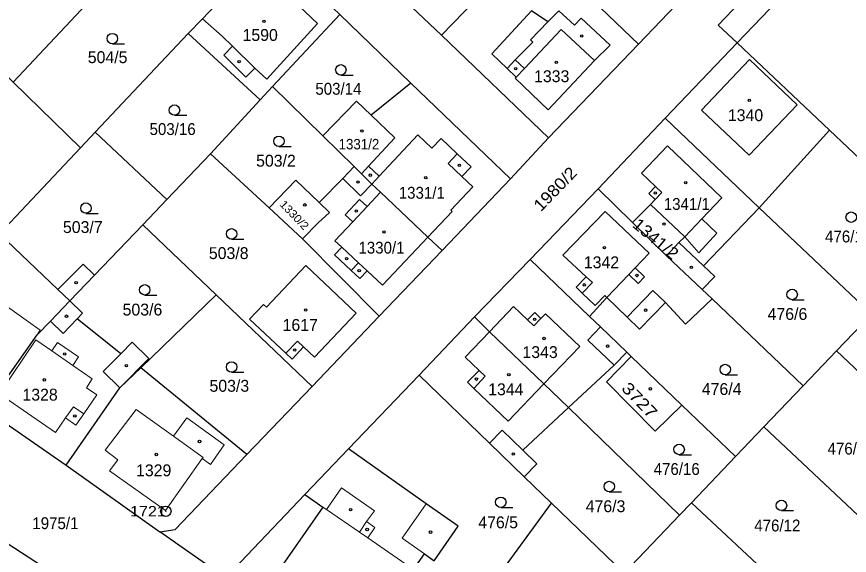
# Model space of a CAD drawing. Extents: x -679733 to -673243, y -1075091 to -1066557.
# Drawn here: x -675822.4 to -675703, y -1072245.1 to -1072167.9 of the extents above; entities that cross this region are included whole.
import ezdxf
from ezdxf.enums import TextEntityAlignment as Align

# ---------------------------------------------------------------- set-up
doc = ezdxf.new("R2010")
doc.units = 0
doc.header["$LTSCALE"] = 0.68
for name, color, linetype, lineweight in [('1', 7, 'Continuous', 25), ('3', 7, 'Continuous', 25), ('4', 7, 'Continuous', 13), ('5', 7, 'Continuous', 25), ('8', 7, 'Continuous', 25)]:
    doc.layers.add(name, color=color, linetype=linetype, lineweight=lineweight)
doc.layers.add('2', color=7, linetype='Continuous')

msp = doc.modelspace()

# ---------------------------------------------------------------- linework, layer by layer
at = {"layer": '1'}
for p, q in [((-675733.23, -1072171.89), (-675720.78, -1072158.84)), ((-675765.86, -1072177.46), (-675776.06, -1072167.63)), ((-675797.77, -1072170.38), (-675811.11, -1072184.51)), ((-675761.47, -1072170.59), (-675746.16, -1072185.32)), ((-675719.13, -1072171.69), (-675729.44, -1072182.51)), ((-675719.13, -1072171.69), (-675705.88, -1072184.22)), ((-675822.87, -1072177.31), (-675813.23, -1072186.76)), ((-675778.46, -1072185.01), (-675785.69, -1072177.93)), ((-675787.45, -1072179.85), (-675794.57, -1072187.58)), ((-675739.04, -1072192.61), (-675729.44, -1072182.51)), ((-675729.44, -1072182.51), (-675715.95, -1072195.32)), ((-675715.95, -1072195.32), (-675705.88, -1072184.22)), ((-675751.6, -1072191.19), (-675746.16, -1072185.32)), ((-675794.57, -1072187.58), (-675800.84, -1072194.12)), ((-675794.57, -1072187.58), (-675786.16, -1072195.32)), ((-675781.41, -1072199.79), (-675786.16, -1072195.32)), ((-675699.85, -1072210.59), (-675715.95, -1072195.32)), ((-675761.4, -1072201.43), (-675770.4, -1072210.84)), ((-675748.75, -1072202.71), (-675756.73, -1072210.97)), ((-675722.71, -1072208.38), (-675724.11, -1072207.05)), ((-675793.76, -1072207.8), (-675804.57, -1072218.26)), ((-675709.64, -1072220.83), (-675722.71, -1072208.38)), ((-675756.73, -1072210.97), (-675764.7, -1072219.3)), ((-675709.64, -1072220.83), (-675704.87, -1072215.84)), ((-675804.57, -1072218.26), (-675807.56, -1072221.14)), ((-675764.7, -1072219.3), (-675774.78, -1072229.86)), ((-675697.03, -1072243.89), (-675715.28, -1072226.72)), ((-675774.78, -1072229.86), (-675781.06, -1072236.42)), ((-675719.34, -1072230.97), (-675725.65, -1072237.57)), ((-675815.27, -1072232.21), (-675801.82, -1072241.76)), ((-675749.62, -1072233.86), (-675745.72, -1072237.63)), ((-675754.47, -1072249.63), (-675745.72, -1072237.63)), ((-675791.03, -1072249.28), (-675801.82, -1072241.76))]:
    msp.add_line(p, q, dxfattribs=at)
for points in [[(-675694.91, -1072140.93), (-675721.81, -1072169.15), (-675719.13, -1072171.69)], [(-675670.21, -1072237.22), (-675660.45, -1072222.03), (-675668.15, -1072205.56), (-675677.49, -1072184.08), (-675684.97, -1072164.88), (-675691.29, -1072147.32), (-675694.77, -1072146.33), (-675719.13, -1072171.69)], [(-675832.59, -1072167.65), (-675822.87, -1072177.31), (-675804.14, -1072157.36)], [(-675786.09, -1072158.02), (-675790.42, -1072162.6), (-675795.74, -1072168.24), (-675797.77, -1072170.38), (-675787.45, -1072179.85), (-675785.69, -1072177.93)], [(-675785.69, -1072177.93), (-675776.06, -1072167.63), (-675786.09, -1072158.02)], [(-675770.83, -1072161.73), (-675761.47, -1072170.59), (-675748.52, -1072157.21)], [(-675746.16, -1072185.32), (-675733.23, -1072171.89), (-675748.52, -1072157.21)], [(-675761.4, -1072201.43), (-675751.6, -1072191.19), (-675765.86, -1072177.46), (-675771.57, -1072182.05)], [(-675771.57, -1072182.05), (-675773.67, -1072180.05), (-675778.46, -1072185.01)], [(-675771.57, -1072182.05), (-675768.16, -1072185.3), (-675771.92, -1072189.37), (-675772.94, -1072190.46)], [(-675705.88, -1072184.22), (-675697.99, -1072191.67), (-675690.19, -1072206.73), (-675670.21, -1072237.22)], [(-675811.11, -1072184.51), (-675813.23, -1072186.76), (-675824.84, -1072199.06)], [(-675804.29, -1072197.78), (-675800.84, -1072194.12), (-675811.11, -1072184.51)], [(-675778.46, -1072185.01), (-675774, -1072189.43), (-675772.94, -1072190.46)], [(-675779.02, -1072194.58), (-675775.63, -1072191.13), (-675774, -1072189.43)], [(-675786.16, -1072195.32), (-675782.37, -1072191.38), (-675779.02, -1072194.58)], [(-675772.94, -1072190.46), (-675771.45, -1072191.93), (-675770.21, -1072193.09), (-675763.44, -1072199.54), (-675761.4, -1072201.43)], [(-675739.04, -1072192.61), (-675748.75, -1072202.71), (-675740.25, -1072210.89)], [(-675724.11, -1072207.05), (-675729.24, -1072202.2), (-675734.12, -1072197.42), (-675739.04, -1072192.61)], [(-675779.02, -1072194.58), (-675777.52, -1072196.01), (-675779.17, -1072197.5), (-675781.41, -1072199.79)], [(-675734.12, -1072197.42), (-675731.54, -1072194.85), (-675726.62, -1072199.51), (-675727.47, -1072200.31), (-675729.24, -1072202.2)], [(-675715.95, -1072195.32), (-675723.94, -1072203.64), (-675722.32, -1072205.17), (-675724.11, -1072207.05)], [(-675793.76, -1072207.8), (-675804.29, -1072197.78), (-675811.2, -1072204.98)], [(-675811.2, -1072204.98), (-675812.84, -1072203.4), (-675816.48, -1072207.05), (-675824.84, -1072199.06), (-675827.32, -1072201.69)], [(-675780.01, -1072220.94), (-675770.4, -1072210.84), (-675781.41, -1072199.79)], [(-675826.88, -1072224.19), (-675824.97, -1072221.37), (-675819.4, -1072213.52), (-675817.52, -1072211.55), (-675814.73, -1072208.65), (-675811.2, -1072204.98)], [(-675690.19, -1072206.73), (-675699.85, -1072210.59), (-675704.87, -1072215.84), (-675690.25, -1072229.64)], [(-675789.36, -1072230.68), (-675780.01, -1072220.94), (-675793.76, -1072207.8)], [(-675740.25, -1072210.89), (-675737.8, -1072208.18), (-675734.89, -1072210.98), (-675733.09, -1072212.71), (-675729.4, -1072208.9), (-675726.51, -1072212.01), (-675722.71, -1072208.38)], [(-675807.56, -1072221.14), (-675803.42, -1072216.94), (-675805.81, -1072214.59), (-675807.43, -1072216.23), (-675813.69, -1072211.21), (-675812.92, -1072210.4), (-675814.73, -1072208.65)], [(-675756.73, -1072210.97), (-675754.62, -1072213.09), (-675746.8, -1072220.56), (-675743.27, -1072223.93)], [(-675734.94, -1072215.99), (-675738.7, -1072212.38), (-675740.25, -1072210.89)], [(-675743.27, -1072223.93), (-675736.75, -1072217.88), (-675734.94, -1072215.99)], [(-675727.05, -1072223.59), (-675730.88, -1072227.34), (-675737.82, -1072220.28), (-675734.29, -1072216.63)], [(-675734.94, -1072215.99), (-675734.29, -1072216.63), (-675727.05, -1072223.59), (-675719.34, -1072230.97), (-675715.28, -1072226.72), (-675709.64, -1072220.83)], [(-675801.82, -1072241.76), (-675799.66, -1072241.4), (-675789.36, -1072230.68), (-675804.57, -1072218.26)], [(-675764.7, -1072219.3), (-675754.6, -1072229.05), (-675749.62, -1072233.86)], [(-675826.88, -1072224.19), (-675815.27, -1072232.21), (-675807.56, -1072221.14)], [(-675749.62, -1072233.86), (-675747.82, -1072232.01), (-675749.84, -1072230.04), (-675743.27, -1072223.93)], [(-675745.72, -1072237.63), (-675735.32, -1072247.67), (-675727.35, -1072239.34), (-675743.27, -1072223.93)], [(-675781.06, -1072236.42), (-675778.46, -1072238.19), (-675786.08, -1072249.09), (-675773.09, -1072258.04), (-675765.47, -1072247.14), (-675763.92, -1072244.91), (-675762.53, -1072245.88), (-675759.11, -1072240.92), (-675763.68, -1072237.74), (-675774.78, -1072229.86)], [(-675781.06, -1072236.42), (-675791.21, -1072247.05), (-675791.03, -1072249.28), (-675766.03, -1072266.66), (-675757.95, -1072254.55), (-675754.47, -1072249.63)], [(-675713.39, -1072249.07), (-675725.65, -1072237.57), (-675727.35, -1072239.34)], [(-675675.24, -1072344.8), (-675677.06, -1072343.56), (-675675.65, -1072341.45), (-675809.62, -1072248.86), (-675810.47, -1072252.39), (-675814.41, -1072249.48), (-675828.02, -1072240.66), (-675831.19, -1072238.38), (-675834.37, -1072240.28), (-675799.8, -1072264.22)]]:
    msp.add_lwpolyline(points, dxfattribs=at)
for points in [[(-675750.76, -1072176.62), (-675750.9, -1072176.77), (-675746.18, -1072181.27), (-675739.55, -1072174.24), (-675737.31, -1072172.03), (-675741.45, -1072168.14), (-675742.42, -1072169.17), (-675744.65, -1072167.1), (-675746.23, -1072168.71), (-675748.57, -1072167.1), (-675754.27, -1072173.27), (-675752.08, -1072175.36)], [(-675788.97, -1072211.27), (-675783.77, -1072216.17), (-675782.9, -1072216.99), (-675781.25, -1072215.25), (-675779.69, -1072216.73), (-675773.72, -1072210.41), (-675780.92, -1072203.6), (-675786.56, -1072209.58), (-675786.99, -1072209.17)]]:
    msp.add_lwpolyline(points, close=True, dxfattribs=at)
at = {"layer": '3'}
for p, q in [((-675808.643, -1072171.84), (-675806.893, -1072171.84)), ((-675775.903, -1072176.32), (-675774.153, -1072176.32)), ((-675799.743, -1072182.08), (-675797.993, -1072182.08)), ((-675784.773, -1072186.55), (-675783.023, -1072186.55)), ((-675812.433, -1072196.12), (-675810.683, -1072196.12)), ((-675791.553, -1072199.81), (-675789.803, -1072199.81)), ((-675804.003, -1072207.83), (-675802.253, -1072207.83)), ((-675711.233, -1072208.49), (-675709.483, -1072208.49)), ((-675791.553, -1072218.88), (-675789.803, -1072218.88)), ((-675720.813, -1072219.25), (-675719.063, -1072219.25)), ((-675727.423, -1072230.7), (-675725.673, -1072230.7)), ((-675737.433, -1072236.01), (-675735.683, -1072236.01)), ((-675752.983, -1072238.26), (-675751.233, -1072238.26)), ((-675712.763, -1072238.71), (-675711.013, -1072238.71))]:
    msp.add_line(p, q, dxfattribs=at)
for centre in [(-675808.6429, -1072171.0898), (-675775.9029, -1072175.5698), (-675799.7429, -1072181.3298), (-675784.7729, -1072185.7998), (-675812.4329, -1072195.3698), (-675702.7629, -1072196.6698), (-675791.5529, -1072199.0598), (-675804.0029, -1072207.0798), (-675711.2329, -1072207.7398), (-675791.5529, -1072218.1298), (-675720.8129, -1072218.4998), (-675727.4229, -1072229.9498), (-675737.4329, -1072235.2598), (-675752.9829, -1072237.5098), (-675712.7629, -1072237.9598)]:
    msp.add_circle(centre, 0.75, dxfattribs=at)
at = {"layer": '4'}
for p, q in [((-675782.79, -1072165.59), (-675779.25, -1072168.94)), ((-675792.91, -1072170.74), (-675795.74, -1072168.24)), ((-675748.72, -1072171.27), (-675746.23, -1072168.71)), ((-675779.25, -1072168.94), (-675786.53, -1072176.9)), ((-675749.59, -1072175.37), (-675744.33, -1072169.79)), ((-675744.33, -1072169.79), (-675739.55, -1072174.24)), ((-675791.41, -1072172.19), (-675792.91, -1072170.74)), ((-675748.4, -1072171.59), (-675748.72, -1072171.27)), ((-675792.67, -1072173.48), (-675791.41, -1072172.19)), ((-675791.41, -1072172.19), (-675788.22, -1072175.31)), ((-675750.92, -1072174.13), (-675748.4, -1072171.59)), ((-675789.52, -1072176.59), (-675792.67, -1072173.48)), ((-675752.08, -1072175.36), (-675750.92, -1072174.13)), ((-675750.92, -1072174.13), (-675749.59, -1072175.37)), ((-675724.22, -1072181.35), (-675717.33, -1072174.09)), ((-675717.33, -1072174.09), (-675710.53, -1072180.58)), ((-675750.76, -1072176.62), (-675749.59, -1072175.37)), ((-675710.53, -1072180.58), (-675717.4, -1072187.78)), ((-675717.4, -1072187.78), (-675724.22, -1072181.35)), ((-675770.39, -1072190.8), (-675764.85, -1072184.89)), ((-675764.85, -1072184.89), (-675762.85, -1072186.79)), ((-675762.85, -1072186.79), (-675761.52, -1072185.38)), ((-675761.52, -1072185.38), (-675759.21, -1072187.58)), ((-675732.8, -1072190.38), (-675729.11, -1072186.44)), ((-675729.11, -1072186.44), (-675721.29, -1072193.91)), ((-675760.52, -1072188.96), (-675759.21, -1072187.58)), ((-675759.21, -1072187.58), (-675757.24, -1072189.44)), ((-675758.56, -1072190.83), (-675760.52, -1072188.96)), ((-675771.92, -1072189.37), (-675770.39, -1072190.8)), ((-675757.24, -1072189.44), (-675758.56, -1072190.83)), ((-675732.8, -1072190.38), (-675730.81, -1072192.29)), ((-675775.63, -1072191.13), (-675773.09, -1072193.61)), ((-675771.45, -1072191.93), (-675770.39, -1072190.8)), ((-675758.56, -1072190.83), (-675756.98, -1072192.33)), ((-675773.09, -1072193.61), (-675771.45, -1072191.93)), ((-675760.15, -1072195.69), (-675756.98, -1072192.33)), ((-675730.81, -1072192.29), (-675731.77, -1072193.29)), ((-675730.81, -1072192.29), (-675729.91, -1072193.14)), ((-675772.14, -1072195.15), (-675770.21, -1072193.09)), ((-675731.77, -1072193.29), (-675730.87, -1072194.15)), ((-675729.91, -1072193.14), (-675730.87, -1072194.15)), ((-675721.29, -1072193.91), (-675724.16, -1072196.93)), ((-675775.26, -1072196.33), (-675773.21, -1072194.14)), ((-675774.19, -1072197.34), (-675772.14, -1072195.15)), ((-675773.21, -1072194.14), (-675772.14, -1072195.15)), ((-675730.87, -1072194.15), (-675731.54, -1072194.85)), ((-675774.19, -1072197.34), (-675775.26, -1072196.33)), ((-675763.44, -1072199.54), (-675759.96, -1072195.86)), ((-675759.96, -1072195.86), (-675760.15, -1072195.69)), ((-675744.1, -1072202.13), (-675738.02, -1072195.84)), ((-675738.02, -1072195.84), (-675731.7, -1072201.84)), ((-675776.74, -1072200.06), (-675774.19, -1072197.34)), ((-675724.16, -1072196.93), (-675726.62, -1072199.51)), ((-675722.04, -1072198.98), (-675724.16, -1072196.93)), ((-675769.95, -1072206.43), (-675763.44, -1072199.54)), ((-675726.62, -1072199.51), (-675724.62, -1072201.76)), ((-675724.62, -1072201.76), (-675722.04, -1072198.98)), ((-675776.79, -1072202.06), (-675775.77, -1072200.97)), ((-675775.77, -1072200.97), (-675776.74, -1072200.06)), ((-675773.38, -1072203.23), (-675775.77, -1072200.97)), ((-675727.47, -1072200.31), (-675723.94, -1072203.64)), ((-675774.4, -1072204.31), (-675776.79, -1072202.06)), ((-675744.1, -1072202.13), (-675740.73, -1072205.2)), ((-675731.7, -1072201.84), (-675733.71, -1072203.93)), ((-675774.4, -1072204.31), (-675773.38, -1072203.23)), ((-675773.38, -1072203.23), (-675772.14, -1072204.38)), ((-675773.16, -1072205.47), (-675774.4, -1072204.31)), ((-675772.14, -1072204.38), (-675773.16, -1072205.47)), ((-675769.95, -1072206.43), (-675772.14, -1072204.38)), ((-675733.71, -1072203.93), (-675734.61, -1072204.87)), ((-675733.71, -1072203.93), (-675732.38, -1072205.21)), ((-675740.73, -1072205.2), (-675742.18, -1072206.71)), ((-675740.73, -1072205.2), (-675739.86, -1072206.05)), ((-675734.61, -1072204.87), (-675737.8, -1072208.18)), ((-675733.28, -1072206.15), (-675734.61, -1072204.87)), ((-675732.38, -1072205.21), (-675733.28, -1072206.15)), ((-675827.91, -1072206.55), (-675818.97, -1072212.84)), ((-675816.48, -1072207.05), (-675814.73, -1072208.65)), ((-675742.18, -1072206.71), (-675741.31, -1072207.56)), ((-675739.86, -1072206.05), (-675741.31, -1072207.56)), ((-675741.31, -1072207.56), (-675739.47, -1072209.33)), ((-675739.47, -1072209.33), (-675738.09, -1072207.9)), ((-675737.8, -1072208.18), (-675738.09, -1072207.9)), ((-675734.89, -1072210.98), (-675731.21, -1072207.16)), ((-675731.21, -1072207.16), (-675729.4, -1072208.9)), ((-675751.15, -1072209.46), (-675754.62, -1072213.09)), ((-675751.15, -1072209.46), (-675749.13, -1072211.36)), ((-675749.13, -1072211.36), (-675748.12, -1072210.33)), ((-675748.12, -1072210.33), (-675747.24, -1072211.2)), ((-675747.24, -1072211.2), (-675746.55, -1072210.51)), ((-675746.55, -1072210.51), (-675741.65, -1072215.21)), ((-675817.52, -1072211.55), (-675815.68, -1072213.32)), ((-675815.68, -1072213.32), (-675813.69, -1072211.21)), ((-675749.13, -1072211.36), (-675748.25, -1072212.23)), ((-675748.25, -1072212.23), (-675747.24, -1072211.2)), ((-675818.97, -1072212.84), (-675819.4, -1072213.52)), ((-675740.51, -1072214.3), (-675738.7, -1072212.38)), ((-675754.62, -1072213.09), (-675758.09, -1072216.73)), ((-675824.84, -1072221.97), (-675819.63, -1072214.25)), ((-675819.63, -1072214.25), (-675817.34, -1072215.83)), ((-675817.34, -1072215.83), (-675816.5, -1072214.62)), ((-675816.5, -1072214.62), (-675813.48, -1072216.7)), ((-675783.77, -1072216.17), (-675782.12, -1072214.43)), ((-675782.12, -1072214.43), (-675781.25, -1072215.25)), ((-675746.8, -1072220.56), (-675741.65, -1072215.21)), ((-675736.75, -1072217.88), (-675740.51, -1072214.3)), ((-675814.32, -1072217.91), (-675817.34, -1072215.83)), ((-675807.43, -1072216.23), (-675809.95, -1072218.79)), ((-675813.48, -1072216.7), (-675814.32, -1072217.91)), ((-675758.09, -1072216.73), (-675756.1, -1072218.62)), ((-675814.32, -1072217.91), (-675811.56, -1072219.82)), ((-675809.95, -1072218.79), (-675807.56, -1072221.14)), ((-675756.1, -1072218.62), (-675757.73, -1072220.32)), ((-675756.1, -1072218.62), (-675755.24, -1072219.44)), ((-675811.56, -1072219.82), (-675812.36, -1072221.12)), ((-675755.24, -1072219.44), (-675756.83, -1072221.19)), ((-675812.36, -1072221.12), (-675810.88, -1072222.14)), ((-675757.73, -1072220.32), (-675756.83, -1072221.19)), ((-675756.83, -1072221.19), (-675751.93, -1072225.88)), ((-675751.93, -1072225.88), (-675746.8, -1072220.56)), ((-675824.84, -1072221.97), (-675816.78, -1072227.53)), ((-675810.88, -1072222.14), (-675812.74, -1072224.84)), ((-675815.34, -1072225.43), (-675814.23, -1072223.82)), ((-675814.23, -1072223.82), (-675812.74, -1072224.84)), ((-675812.74, -1072224.84), (-675813.86, -1072226.46)), ((-675809.66, -1072230.07), (-675805.23, -1072224.21)), ((-675805.23, -1072224.21), (-675799.88, -1072228.05)), ((-675815.34, -1072225.43), (-675816.78, -1072227.53)), ((-675813.86, -1072226.46), (-675815.34, -1072225.43)), ((-675799.88, -1072228.05), (-675797.98, -1072225.4)), ((-675797.98, -1072225.4), (-675792.6, -1072229.27)), ((-675754.6, -1072229.05), (-675752.77, -1072227.18)), ((-675752.77, -1072227.18), (-675749.84, -1072230.04)), ((-675799.88, -1072228.05), (-675795.65, -1072231.09)), ((-675792.6, -1072229.27), (-675794.59, -1072232.09)), ((-675807.86, -1072231.43), (-675809.66, -1072230.07)), ((-675809.06, -1072233.02), (-675807.86, -1072231.43)), ((-675801.03, -1072238.7), (-675795.77, -1072231.25)), ((-675795.77, -1072231.25), (-675795.65, -1072231.09)), ((-675794.59, -1072232.09), (-675795.77, -1072231.25)), ((-675809.06, -1072233.02), (-675801.03, -1072238.7)), ((-675777.97, -1072238.53), (-675775.83, -1072235.46)), ((-675775.83, -1072235.46), (-675771.1, -1072238.73)), ((-675763.68, -1072237.74), (-675767.13, -1072242.67)), ((-675778.46, -1072238.19), (-675777.97, -1072238.53)), ((-675773.24, -1072241.79), (-675777.97, -1072238.53)), ((-675771.1, -1072238.73), (-675772.21, -1072240.29)), ((-675772.21, -1072240.29), (-675773.24, -1072241.79)), ((-675772.21, -1072240.29), (-675771.01, -1072241.12)), ((-675771.01, -1072241.12), (-675772.04, -1072242.61)), ((-675773.24, -1072241.79), (-675772.04, -1072242.61)), ((-675772.04, -1072242.61), (-675765.47, -1072247.14)), ((-675767.13, -1072242.67), (-675763.92, -1072244.91))]:
    msp.add_line(p, q, dxfattribs=at)
msp.add_lwpolyline([(-675786.53, -1072176.9), (-675788.22, -1072175.31), (-675789.52, -1072176.59)], dxfattribs=at)
at = {"layer": '5'}
for centre in [(-675786.9268, -1072168.5992), (-675741.3868, -1072170.7092), (-675790.4768, -1072174.3992), (-675745.0268, -1072174.4992), (-675750.8468, -1072175.3992), (-675717.3768, -1072179.9292), (-675772.8868, -1072184.3392), (-675758.9168, -1072189.2292), (-675773.4268, -1072191.6292), (-675771.6868, -1072190.6492), (-675763.7268, -1072191.0092), (-675726.4868, -1072191.7192), (-675730.8368, -1072193.1992), (-675781.0568, -1072194.9092), (-675773.6868, -1072195.7992), (-675729.5968, -1072197.6492), (-675769.7268, -1072198.7792), (-675738.1268, -1072201.0292), (-675775.0668, -1072202.5992), (-675773.2768, -1072204.3492), (-675725.6668, -1072203.8692), (-675813.8268, -1072206.0592), (-675733.4668, -1072205.0192), (-675741.0168, -1072206.3692), (-675780.9368, -1072209.9692), (-675732.2268, -1072209.9892), (-675815.2168, -1072210.8592), (-675748.1268, -1072211.3192), (-675746.7768, -1072214.0492), (-675737.6668, -1072215.1492), (-675815.4768, -1072216.2692), (-675782.5068, -1072215.7092), (-675806.6268, -1072217.9492), (-675818.4068, -1072219.9692), (-675756.4668, -1072219.8692), (-675751.8268, -1072219.2292), (-675731.5368, -1072221.2592), (-675814.0168, -1072225.1392), (-675796.1568, -1072228.8092), (-675802.3468, -1072230.6692), (-675751.1968, -1072230.6092), (-675774.5068, -1072238.5592), (-675772.1268, -1072241.4092), (-675763.0468, -1072241.7992)]:
    msp.add_circle(centre, 0.175, dxfattribs=at)
at = {"layer": '8'}
for radius in [0.75, 0.03]:
    msp.add_circle((-675800.98, -1072238.7998), radius, dxfattribs=at)

# ---------------------------------------------------------------- texts
at = {"layer": '2'}
for s, p in [('1590', (-675787.46, -1072171.42)), ('504/5', (-675809.32, -1072174.6)), ('1333', (-675745.68, -1072177.33)), ('1340', (-675717.91, -1072182.91)), ('503/2', (-675785.2, -1072189.43)), ('503/7', (-675812.88, -1072198.94)), ('503/8', (-675791.97, -1072202.67)), ('1342', (-675738.55, -1072203.989)), ('503/6', (-675804.33, -1072210.759)), ('476/6', (-675711.9, -1072211.39)), ('1617', (-675781.72, -1072212.96)), ('1343', (-675747.35, -1072216.85)), ('503/3', (-675791.88, -1072221.68)), ('1328', (-675819, -1072222.95)), ('1344', (-675752.26, -1072222.18)), ('476/4', (-675721.33, -1072222.14)), ('1329', (-675802.72, -1072233.79)), ('476/3', (-675737.97, -1072238.93)), ('476/5', (-675753.36, -1072241.239))]:
    msp.add_text(s, height=1.7, dxfattribs=at).set_placement(p, align=Align.CENTER)
at = {"layer": '2', "width": 0.95}
for s, height, p in [('503/14', 1.7, (-675776.249, -1072179.13)), ('503/16', 1.7, (-675800.009, -1072184.9)), ('1331/2', 1.5, (-675773.309, -1072186.96)), ('1331/1', 1.7, (-675764.299, -1072194.029)), ('1341/1', 1.7, (-675726.319, -1072195.63)), ('476/14', 1.7, (-675703.209, -1072200.29)), ('1330/1', 1.7, (-675770.079, -1072201.89)), ('476/13', 1.7, (-675702.849, -1072230.67)), ('476/16', 1.7, (-675727.769, -1072233.6)), ('476/12', 1.7, (-675713.349, -1072241.69))]:
    msp.add_text(s, height=height, dxfattribs=at).set_placement(p, align=Align.CENTER)
at = {"layer": '2'}
for s, height, rotation, width, p in [('1980/2', 1.7, 46, 1.1, (-675744.5776, -1072193.2165)), ('1330/2', 1.14, 314, 1.1, (-675782.9737, -1072196.76)), ('1341/2', 1.7, 320, 1.1, (-675731.3214, -1072200.4166)), ('3727', 1.7, 314, 1.2, (-675733.7013, -1072223.483))]:
    msp.add_text(s, height=height, rotation=rotation, dxfattribs=dict(at, width=width)).set_placement(p, align=Align.CENTER)
at = {"layer": '2', "width": 0.95}
msp.add_text('1975/1', height=1.7, dxfattribs=at).set_placement((-675820.11, -1072241.36))
at = {"layer": '8', "width": 1.15}
msp.add_text('1721', height=1.5, dxfattribs=at).set_placement((-675800.979, -1072239.55), align=Align.RIGHT)

doc.saveas('drawing.dxf')
